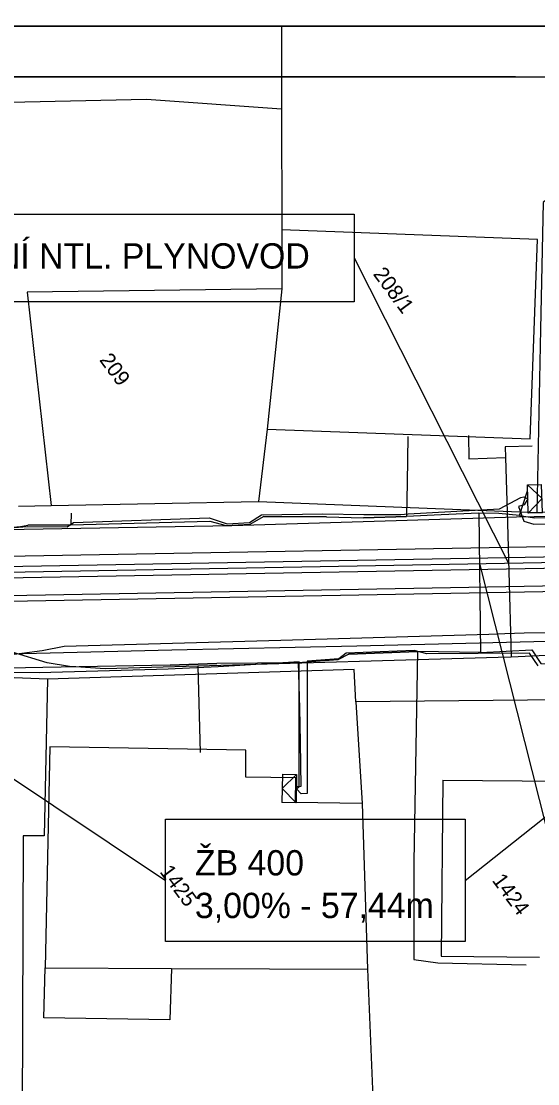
# Model space of a CAD drawing. Extents: x -601580 to 4, y -1204314 to 4.
# Drawn here: x -601395.9 to -601370.3, y -1203320.5 to -1203268.1 of the extents above; entities that cross this region are included whole.
import ezdxf

# ---------------------------------------------------------------- set-up
doc = ezdxf.new("R2010")
doc.units = 0
for name, color, linetype in [('00-EON NN', 7, 'Continuous'), ('00-EON VN', 7, 'Continuous'), ('00-INNOGY-NTL', 7, 'Continuous'), ('00-KN-HRANICE PARCEL', 7, 'Continuous'), ('00-KN-PARC. CISLA', 7, 'Continuous'), ('00-KN-VNITRNI KRESBA', 7, 'Continuous'), ('00-RAZÍTKO', 7, 'Continuous'), ('00-SITE KOM. KABEL', 7, 'Continuous'), ('11-REKONSTRUKCE  VYKOP', 7, 'Continuous'), ('11-REKONSTRUKCE KANALIZACE', 7, 'Continuous'), ('11-REKONSTRUKCE KANALIZACE OSA', 7, 'Continuous'), ('11-REKONSTRUKCE KANALIZACE POPIS', 7, 'Continuous'), ('11-REKONSTRUKCE VODOVOD', 7, 'Continuous'), ('Vrstva 26', 7, 'Continuous'), ('Vrstva 9', 7, 'Continuous')]:
    doc.layers.add(name, color=color, linetype=linetype)

# ---------------------------------------------------------------- blocks, each defined once
blk = doc.blocks.new('NN630')
at = {"layer": 'Vrstva 9'}
for points in [[(-3, -700), (-703, 0)], [(-703, -700), (-703, 0), (697, 0), (697, -700)], [(-3, -700), (697, 0)], [(-703, -700), (697, -700)]]:
    blk.add_lwpolyline(points, dxfattribs=at)

msp = doc.modelspace()

# ---------------------------------------------------------------- linework, layer by layer
for points in [[(-601368.935, -1203270.826), (-601368.935, -1203268.326), (-601473.985, -1203268.326), (-601473.985, -1203270.826)], [(-601371.435, -1203270.826), (-601471.485, -1203270.826)]]:
    msp.add_lwpolyline(points)
at = {"layer": '00-EON NN'}
for points in [[(-601397.518, -1203293.173), (-601395.554, -1203293.015), (-601393.58, -1203293.037), (-601393.262, -1203292.822), (-601386.566, -1203292.602), (-601385.68, -1203292.891), (-601384.575, -1203292.818), (-601383.977, -1203292.449), (-601380.947, -1203292.404), (-601378.927, -1203292.424), (-601377.099, -1203292.437), (-601376.737, -1203292.405), (-601372.224, -1203292.143), (-601371.169, -1203291.592), (-601371.02, -1203291.552), (-601370.823, -1203291.664), (-601371.002, -1203291.961), (-601371.293, -1203292.04), (-601371.022, -1203292.766), (-601370.525, -1203292.903), (-601366.381, -1203292.812)], [(-601370.311, -1203299.902), (-601370.749, -1203299.281), (-601375.813, -1203299.304), (-601376.439, -1203299.143), (-601379.793, -1203299.279), (-601380.159, -1203299.563), (-601381.726, -1203299.671), (-601381.723, -1203306.212), (-601382.016, -1203306.218), (-601382.261, -1203305.97), (-601382.123, -1203305.854), (-601382.126, -1203299.698), (-601386.123, -1203299.944), (-601388.599, -1203300.064), (-601394.96, -1203300.253), (-601398.38, -1203300.226)]]:
    msp.add_lwpolyline(points, dxfattribs=at)
at = {"layer": '00-EON VN'}
for points in [[(-601315.562, -1203268.326), (-601315.61, -1203274.198), (-601315.387, -1203285.467), (-601315.047, -1203290.112), (-601315.056, -1203292.512), (-601315.467, -1203293.437), (-601321.049, -1203296.77), (-601322.289, -1203297.339), (-601333.626, -1203297.94), (-601348.329, -1203298.17), (-601379.275, -1203298.932), (-601388.418, -1203299.122), (-601401.119, -1203299.449), (-601407.186, -1203299.441), (-601413.599, -1203299.611), (-601425.994, -1203301.007), (-601438.778, -1203302.641), (-601441.293, -1203303.148), (-601442.541, -1203303.128)], [(-601358.752, -1203298.126), (-601371.007, -1203298.293), (-601371.961, -1203298.317), (-601372.754, -1203298.357), (-601383.019, -1203298.654), (-601393.735, -1203298.949), (-601394.824, -1203299.159), (-601396.829, -1203299.427), (-601409.685, -1203299.255), (-601416.423, -1203299.288), (-601422.755, -1203300.202), (-601427.199, -1203300.91), (-601428.732, -1203301.077), (-601430.435, -1203301.232), (-601441.873, -1203302.886), (-601442.341, -1203302.909)]]:
    msp.add_lwpolyline(points, dxfattribs=at)
at = {"layer": '00-INNOGY-NTL'}
msp.add_line((-601387.135, -1203299.923), (-601387.014, -1203304.18), dxfattribs=at)
for points in [[(-601373.762, -1203288.528), (-601373.732, -1203289.676), (-601371.93, -1203289.621)], [(-601370.603, -1203289.059), (-601371.945, -1203289.097), (-601371.93, -1203289.621)], [(-601371.93, -1203289.621), (-601371.836, -1203292.851), (-601371.658, -1203298.846), (-601371.643, -1203299.47)], [(-601332.331, -1203297.987), (-601348.309, -1203298.776), (-601359.342, -1203298.895), (-601360.084, -1203298.936), (-601367.49, -1203299.277), (-601371.643, -1203299.47), (-601372.283, -1203299.497), (-601387.135, -1203299.923), (-601391.708, -1203300.055), (-601393.151, -1203299.955), (-601393.463, -1203299.938), (-601394.572, -1203299.752), (-601396.304, -1203299.232), (-601396.572, -1203299.156), (-601396.715, -1203299.114), (-601406.965, -1203299.349), (-601407.169, -1203299.376), (-601414.127, -1203300.319), (-601427.425, -1203302.119), (-601427.687, -1203302.152)]]:
    msp.add_lwpolyline(points, dxfattribs=at)
at = {"layer": '00-KN-HRANICE PARCEL'}
for p, q in [((-601370.387, -1203292.336), (-601355.505, -1203291.278)), ((-601384.13, -1203291.79), (-601370.387, -1203292.336)), ((-601394.562, -1203300.554), (-601405.14, -1203300.162)), ((-601366.376, -1203301.564), (-601379.317, -1203301.68))]:
    msp.add_line(p, q, dxfattribs=at)
for points in [[(-601382.993, -1203268.326), (-601382.99, -1203270.844), (-601382.986, -1203272.41)], [(-601369.785, -1203271.067), (-601369.73, -1203271.661), (-601369.502, -1203274.133), (-601369.287, -1203276.352), (-601370.073, -1203277.022), (-601370.206, -1203283.285), (-601370.387, -1203292.336)], [(-601382.986, -1203272.41), (-601389.658, -1203271.944), (-601397.195, -1203272.109)], [(-601382.986, -1203272.41), (-601382.982, -1203278.372), (-601382.976, -1203281.282), (-601383.702, -1203288.222), (-601384.13, -1203291.79)], [(-601395.987, -1203292.023), (-601394.367, -1203291.991), (-601384.13, -1203291.79)], [(-601379.317, -1203301.68), (-601379.409, -1203300.08), (-601394.562, -1203300.554)], [(-601394.562, -1203300.554), (-601394.714, -1203308.302), (-601395.756, -1203308.291), (-601395.819, -1203326.645), (-601395.321, -1203329.413)], [(-601379.317, -1203301.68), (-601379.016, -1203306.7), (-601378.739, -1203314.875), (-601378.446, -1203321.981), (-601378.381, -1203322.891), (-601377.999, -1203327.851)]]:
    msp.add_lwpolyline(points, dxfattribs=at)
at = {"layer": '00-KN-VNITRNI KRESBA'}
for p, q in [((-601370.35, -1203278.846), (-601382.982, -1203278.372)), ((-601370.705, -1203288.687), (-601370.35, -1203278.846)), ((-601382.976, -1203281.282), (-601395.553, -1203281.451)), ((-601395.553, -1203281.451), (-601394.367, -1203291.991)), ((-601383.702, -1203288.222), (-601370.705, -1203288.687)), ((-601394.442, -1203303.903), (-601394.669, -1203314.806)), ((-601387.641, -1203304.023), (-601394.442, -1203303.903)), ((-601384.753, -1203304.071), (-601387.641, -1203304.023)), ((-601384.756, -1203305.393), (-601384.753, -1203304.071)), ((-601382.282, -1203305.438), (-601384.756, -1203305.393)), ((-601382.298, -1203306.657), (-601382.282, -1203305.438)), ((-601375.028, -1203305.546), (-601375.1, -1203314.241)), ((-601375.028, -1203305.546), (-601366.541, -1203305.622)), ((-601379.016, -1203306.7), (-601382.298, -1203306.657)), ((-601375.1, -1203314.241), (-601370.254, -1203314.293)), ((-601394.743, -1203317.29), (-601394.669, -1203314.806)), ((-601394.669, -1203314.806), (-601388.421, -1203314.851)), ((-601388.421, -1203314.851), (-601388.509, -1203317.383)), ((-601388.421, -1203314.851), (-601378.739, -1203314.875)), ((-601388.509, -1203317.383), (-601394.743, -1203317.29))]:
    msp.add_line(p, q, dxfattribs=at)
at = {"layer": '00-RAZÍTKO'}
for points in [[(-601579.036, -1203268.326), (-601263.884, -1203268.326), (-601263.884, -1203416.826), (-601579.036, -1203416.826)], [(-601576.536, -1203270.826), (-601266.384, -1203270.826), (-601266.384, -1203414.326), (-601576.536, -1203414.326)]]:
    msp.add_lwpolyline(points, close=True, dxfattribs=at)
at = {"layer": '00-SITE KOM. KABEL'}
for points in [[(-601465.666, -1203268.077), (-601465.45, -1203271.476), (-601465.203, -1203281.741), (-601464.718, -1203292.278), (-601464.228, -1203298.054), (-601463.764, -1203299.317), (-601461.865, -1203300.198), (-601444.628, -1203297.566), (-601422.377, -1203294.288), (-601417.815, -1203293.891), (-601412.74, -1203293.648), (-601407.783, -1203293.531), (-601395.711, -1203293.151), (-601385.448, -1203292.968), (-601371.384, -1203292.553), (-601365.297, -1203292.432), (-601355.273, -1203292.127), (-601334.483, -1203290.457)], [(-601376.75, -1203288.579), (-601376.793, -1203290.853), (-601376.812, -1203292.523)], [(-601371.229, -1203292.476), (-601370.841, -1203291.254)], [(-601393.387, -1203292.372), (-601393.408, -1203292.948)], [(-601393.408, -1203292.948), (-601386.533, -1203292.764), (-601385.72, -1203292.97), (-601384.538, -1203292.902), (-601383.89, -1203292.533), (-601380.776, -1203292.551), (-601378.938, -1203292.594), (-601376.812, -1203292.523)], [(-601380.776, -1203292.551), (-601383.89, -1203292.533)], [(-601376.812, -1203292.523), (-601378.938, -1203292.594)], [(-601375.105, -1203292.439), (-601376.812, -1203292.523)], [(-601373.251, -1203292.37), (-601375.105, -1203292.439)], [(-601373.251, -1203292.37), (-601373.167, -1203299.245)], [(-601371.229, -1203292.476), (-601372.253, -1203292.389), (-601373.251, -1203292.37)], [(-601373.251, -1203292.37), (-601373.167, -1203299.245)], [(-601371.229, -1203292.476), (-601370.496, -1203292.592), (-601367.304, -1203292.514)], [(-601370.496, -1203292.592), (-601367.304, -1203292.514), (-601366.42, -1203292.53)], [(-601409.806, -1203293.675), (-601403.381, -1203293.439), (-601399.132, -1203293.324), (-601395.884, -1203293.018), (-601395.526, -1203292.964), (-601393.408, -1203292.948)], [(-601393.408, -1203292.948), (-601395.526, -1203292.964)], [(-601373.167, -1203299.245), (-601370.624, -1203299.113), (-601370.182, -1203299.794), (-601368.032, -1203299.854), (-601364.749, -1203299.697), (-601359.348, -1203299.523), (-601357.926, -1203299.576), (-601355.924, -1203299.572)], [(-601376.283, -1203299.191), (-601379.661, -1203299.32), (-601380.205, -1203299.612), (-601382.178, -1203299.756)], [(-601379.661, -1203299.32), (-601376.283, -1203299.191)], [(-601376.283, -1203299.191), (-601376.462, -1203309.586), (-601376.46, -1203314.405), (-601375.269, -1203314.566), (-601370.91, -1203314.668)], [(-601373.167, -1203299.245), (-601376.283, -1203299.191)], [(-601382.178, -1203299.756), (-601386.192, -1203299.784), (-601388.492, -1203299.873), (-601394.793, -1203299.991), (-601398.225, -1203300.048), (-601398.914, -1203299.725), (-601401.082, -1203299.84)], [(-601388.492, -1203299.873), (-601386.192, -1203299.784)], [(-601382.178, -1203299.756), (-601382.109, -1203301.996), (-601382.077, -1203303.667), (-601382.038, -1203305.867), (-601382.29, -1203305.879)]]:
    msp.add_lwpolyline(points, dxfattribs=at)
at = {"layer": '11-REKONSTRUKCE  VYKOP'}
for points in [[(-601536.909, -1203306.471), (-601527.537, -1203305.806), (-601496.057, -1203307.883), (-601450.147, -1203301.951), (-601411.254, -1203294.759), (-601352.554, -1203293.702)], [(-601521.772, -1203308.411), (-601495.987, -1203310.113), (-601449.803, -1203304.145), (-601411.03, -1203296.976), (-601353.714, -1203295.944)]]:
    msp.add_lwpolyline(points, dxfattribs=at)
at = {"layer": '11-REKONSTRUKCE KANALIZACE'}
for points in [[(-601410.495, -1203295.246), (-601354.43, -1203294.236)], [(-601410.485, -1203295.806), (-601354.42, -1203294.796)]]:
    msp.add_lwpolyline(points, dxfattribs=at)
at = {"layer": '11-REKONSTRUKCE KANALIZACE OSA'}
msp.add_lwpolyline([(-601536.854, -1203307.249), (-601527.535, -1203306.588), (-601496.033, -1203308.666), (-601450.026, -1203302.722), (-601411.175, -1203295.538), (-601353.74, -1203294.504)], dxfattribs=at)
at = {"layer": '11-REKONSTRUKCE KANALIZACE POPIS'}
for p, q in [((-601379.396, -1203279.764), (-601371.777, -1203294.829)), ((-601373.928, -1203310.497), (-601353.74, -1203294.504)), ((-601366.652, -1203320.798), (-601373.173, -1203294.909)), ((-601411.175, -1203295.538), (-601388.726, -1203310.497))]:
    msp.add_line(p, q, dxfattribs=at)
for points in [[(-601403.073, -1203277.597), (-601379.396, -1203277.597), (-601379.396, -1203281.932), (-601403.073, -1203281.932)], [(-601388.726, -1203307.48), (-601373.928, -1203307.48), (-601373.928, -1203313.513), (-601388.726, -1203313.513)]]:
    msp.add_lwpolyline(points, close=True, dxfattribs=at)
at = {"layer": '11-REKONSTRUKCE VODOVOD'}
msp.add_lwpolyline([(-601520.956, -1203308.185), (-601495.996, -1203309.831), (-601449.846, -1203303.869), (-601411.058, -1203296.696), (-601353.719, -1203295.664)], dxfattribs=at)

# ---------------------------------------------------------------- block references
at = {"layer": 'Vrstva 26', "xscale": 0.001}
for p, yscale, rotation in [((-601370.823, -1203291.665), 0.001, 91.56774602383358), ((-601382.261, -1203305.97), 0.0010000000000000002, -91.02327610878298)]:
    msp.add_blockref('NN630', p, dxfattribs=dict(at, yscale=yscale, rotation=rotation))

# ---------------------------------------------------------------- texts
at = {"layer": '00-KN-PARC. CISLA'}
for s, p in [('208/1', (-601378.498, -1203280.564)), ('209', (-601392.019, -1203284.807)), ('1425', (-601389.04, -1203310.074)), ('1424', (-601372.62, -1203310.501))]:
    msp.add_text(s, height=0.75, rotation=306.5853, dxfattribs=at).set_placement(p)
at = {"layer": '11-REKONSTRUKCE KANALIZACE POPIS'}
for s, p in [('KŘÍŽENÍ NTL. PLYNOVOD', (-601402.029, -1203280.288)), ('ŽB 400 ', (-601387.272, -1203310.253)), ('3,00% - 57,44m', (-601387.272, -1203312.358))]:
    msp.add_text(s, height=1.25, dxfattribs=at).set_placement(p)

doc.saveas('drawing.dxf')
